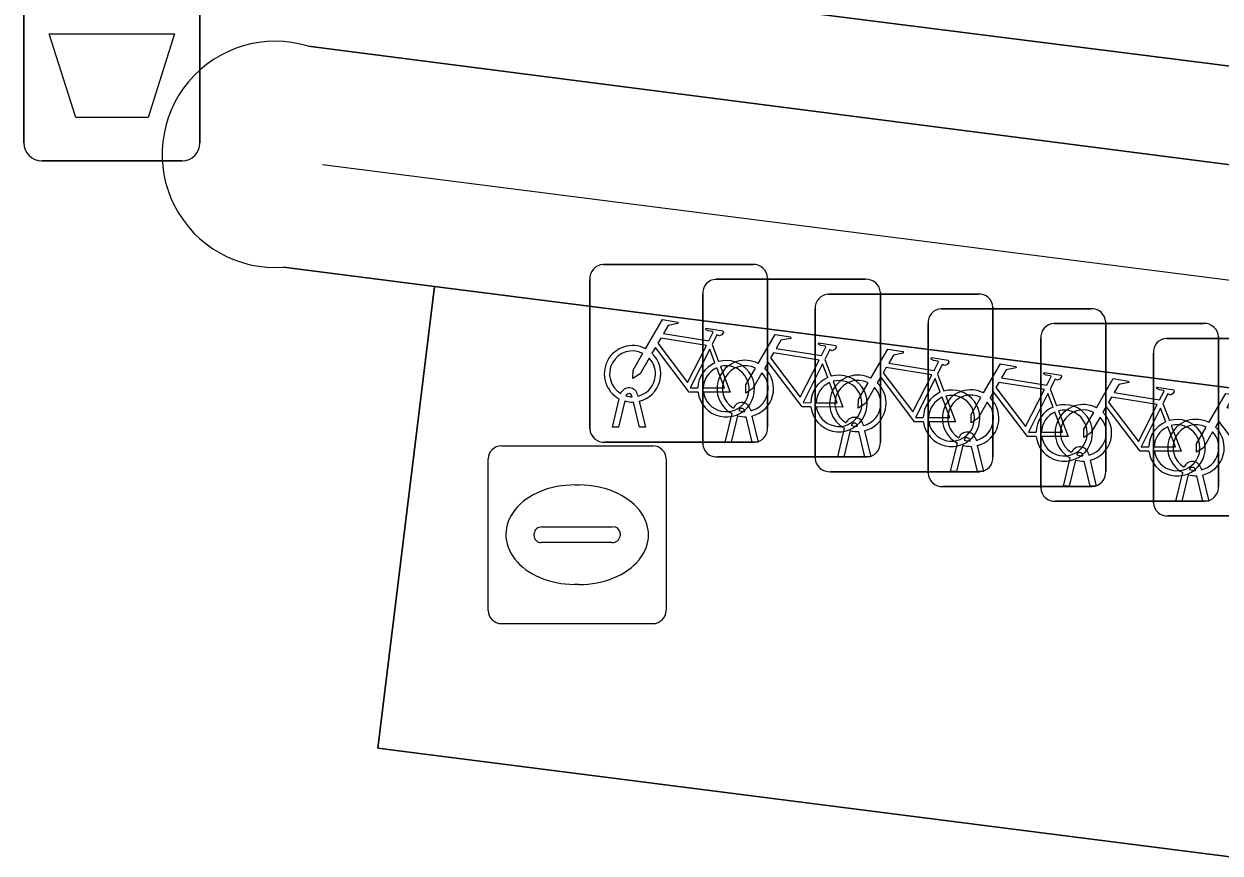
# Model space of a CAD drawing. Extents: x 160663 to 161506, y 382245 to 383291.
# Drawn here: x 160868.7 to 160875.43, y 383230.2 to 383234.86 of the extents above; entities that cross this region are included whole.
import ezdxf

# ---------------------------------------------------------------- set-up
doc = ezdxf.new("R2010")
doc.units = 0
for name, color, linetype in [('IMGEO_Afvalbak', 7, 'Continuous'), ('IMGEO_Fietsenrek', 7, 'Continuous'), ('IMGEO_Groenvoorziening', 7, 'Continuous'), ('IMGEO_Haag', 7, 'Continuous'), ('IMGEO_Hek', 7, 'Continuous'), ('IMGEO_Kolk', 7, 'Continuous'), ('IMGEO_Parkeervlak_open', 7, 'Continuous'), ('IMGEO_Voetgangersgebied_open', 7, 'Continuous')]:
    doc.layers.add(name, color=color, linetype=linetype)

msp = doc.modelspace()

# ---------------------------------------------------------------- linework, layer by layer
at = {"layer": 'IMGEO_Afvalbak'}
for p, q in [((160868.7001, 383234.1905), (160868.7001, 383234.9895)), ((160868.7001, 383234.9895), (160868.7001, 383234.1905)), ((160869.6899, 383234.9895), (160869.6899, 383234.1905)), ((160869.6899, 383234.1905), (160869.6899, 383234.9895)), ((160869.5899, 383234.0905), (160868.8001, 383234.0905)), ((160868.8001, 383234.0905), (160869.5899, 383234.0905))]:
    msp.add_line(p, q, dxfattribs=at)
msp.add_lwpolyline([(160868.8428, 383234.8044), (160869.5472, 383234.8044), (160869.3984, 383234.3335), (160868.9916, 383234.3335), (160868.8428, 383234.8044)], dxfattribs=at)
for centre, start, end in [((160868.8001, 383234.1905), 180, 270), ((160868.8001, 383234.1905), 180, 270), ((160869.5899, 383234.1905), 270, 0), ((160869.5899, 383234.1905), 270, 0)]:
    msp.add_arc(centre, 0.1, start, end, dxfattribs=at)
at = {"layer": 'IMGEO_Fietsenrek'}
for p, q in [((160871.9569, 383233.5065), (160872.7978, 383233.5065)), ((160872.7978, 383233.5065), (160871.9569, 383233.5065)), ((160871.8825, 383232.5819), (160871.8825, 383233.4228)), ((160871.8825, 383233.4228), (160871.8825, 383232.5819)), ((160872.5909, 383233.4235), (160873.4318, 383233.4235)), ((160873.4318, 383233.4235), (160872.5909, 383233.4235)), ((160872.8815, 383233.4321), (160872.8815, 383232.5912)), ((160872.8815, 383232.5912), (160872.8815, 383233.4321)), ((160872.5165, 383232.4989), (160872.5165, 383233.3398)), ((160872.5165, 383233.3398), (160872.5165, 383232.4989)), ((160873.2239, 383233.3405), (160874.0648, 383233.3405)), ((160874.0648, 383233.3405), (160873.2239, 383233.3405)), ((160873.5155, 383233.3491), (160873.5155, 383232.5082)), ((160873.5155, 383232.5082), (160873.5155, 383233.3491)), ((160873.1495, 383232.4159), (160873.1495, 383233.2568)), ((160873.1495, 383233.2568), (160873.1495, 383232.4159)), ((160873.8579, 383233.2575), (160874.6988, 383233.2575)), ((160874.6988, 383233.2575), (160873.8579, 383233.2575)), ((160874.1485, 383233.2661), (160874.1485, 383232.4252)), ((160874.1485, 383232.4252), (160874.1485, 383233.2661)), ((160873.7835, 383232.3329), (160873.7835, 383233.1738)), ((160873.7835, 383233.1738), (160873.7835, 383232.3329)), ((160874.4919, 383233.1745), (160875.3328, 383233.1745)), ((160875.3328, 383233.1745), (160874.4919, 383233.1745)), ((160874.7825, 383233.1831), (160874.7825, 383232.3422)), ((160874.7825, 383232.3422), (160874.7825, 383233.1831)), ((160875.4165, 383233.1001), (160875.4165, 383232.2592)), ((160875.4165, 383232.2592), (160875.4165, 383233.1001)), ((160872.5692, 383233.0562), (160872.6055, 383232.961)), ((160874.4175, 383232.2499), (160874.4175, 383233.0908)), ((160874.4175, 383233.0908), (160874.4175, 383232.2499)), ((160875.1249, 383233.0915), (160875.9658, 383233.0915)), ((160875.9658, 383233.0915), (160875.1249, 383233.0915)), ((160873.2032, 383232.9732), (160873.2395, 383232.878)), ((160875.0505, 383232.1669), (160875.0505, 383233.0078)), ((160875.0505, 383233.0078), (160875.0505, 383232.1669)), ((160873.8362, 383232.8902), (160873.8725, 383232.795)), ((160872.1199, 383232.7629), (160872.1189, 383232.7672)), ((160872.1506, 383232.7744), (160872.1524, 383232.7665)), ((160874.4702, 383232.8072), (160874.5065, 383232.712)), ((160872.0095, 383232.5913), (160872.0478, 383232.7513)), ((160872.0782, 383232.7391), (160872.0429, 383232.5913)), ((160872.161, 383232.5913), (160872.1271, 383232.733)), ((160872.1594, 383232.7373), (160872.1944, 383232.5913)), ((160875.1042, 383232.7242), (160875.1405, 383232.629)), ((160872.6435, 383232.5083), (160872.6818, 383232.6683)), ((160872.7122, 383232.6561), (160872.6769, 383232.5083)), ((160872.7539, 383232.6799), (160872.7529, 383232.6842)), ((160872.795, 383232.5083), (160872.7611, 383232.65)), ((160872.7846, 383232.6914), (160872.7864, 383232.6835)), ((160872.7934, 383232.6543), (160872.8284, 383232.5083)), ((160872.0429, 383232.5913), (160872.0095, 383232.5913)), ((160872.1944, 383232.5913), (160872.161, 383232.5913)), ((160873.2765, 383232.4253), (160873.3148, 383232.5853)), ((160873.3452, 383232.5731), (160873.3099, 383232.4253)), ((160873.3869, 383232.5969), (160873.3859, 383232.6012)), ((160873.428, 383232.4253), (160873.3941, 383232.567)), ((160873.4176, 383232.6084), (160873.4194, 383232.6005)), ((160873.4264, 383232.5713), (160873.4614, 383232.4253)), ((160872.8071, 383232.5075), (160871.9662, 383232.5075)), ((160871.9662, 383232.5075), (160872.8071, 383232.5075)), ((160872.6769, 383232.5083), (160872.6435, 383232.5083)), ((160872.8284, 383232.5083), (160872.795, 383232.5083)), ((160873.9105, 383232.3423), (160873.9488, 383232.5023)), ((160874.0209, 383232.5139), (160874.0199, 383232.5182)), ((160874.0516, 383232.5254), (160874.0534, 383232.5175)), ((160873.4411, 383232.4245), (160872.6002, 383232.4245)), ((160872.6002, 383232.4245), (160873.4411, 383232.4245)), ((160873.3099, 383232.4253), (160873.2765, 383232.4253)), ((160873.4614, 383232.4253), (160873.428, 383232.4253)), ((160873.9792, 383232.4901), (160873.9439, 383232.3423)), ((160874.062, 383232.3423), (160874.0281, 383232.484)), ((160874.0604, 383232.4883), (160874.0954, 383232.3423)), ((160874.6549, 383232.4309), (160874.6539, 383232.4352)), ((160874.6856, 383232.4424), (160874.6874, 383232.4345)), ((160874.5445, 383232.2593), (160874.5828, 383232.4193)), ((160874.6132, 383232.4071), (160874.5779, 383232.2593)), ((160874.696, 383232.2593), (160874.6621, 383232.401)), ((160874.6944, 383232.4053), (160874.7294, 383232.2593)), ((160875.3186, 383232.3594), (160875.3204, 383232.3515)), ((160874.0741, 383232.3415), (160873.2332, 383232.3415)), ((160873.2332, 383232.3415), (160874.0741, 383232.3415)), ((160873.9439, 383232.3423), (160873.9105, 383232.3423)), ((160874.0954, 383232.3423), (160874.062, 383232.3423)), ((160875.1775, 383232.1763), (160875.2158, 383232.3363)), ((160875.2462, 383232.3241), (160875.2109, 383232.1763)), ((160875.2879, 383232.3479), (160875.2869, 383232.3522)), ((160875.329, 383232.1763), (160875.2951, 383232.318)), ((160875.3274, 383232.3223), (160875.3624, 383232.1763)), ((160874.7081, 383232.2585), (160873.8672, 383232.2585)), ((160873.8672, 383232.2585), (160874.7081, 383232.2585)), ((160874.5779, 383232.2593), (160874.5445, 383232.2593)), ((160874.7294, 383232.2593), (160874.696, 383232.2593)), ((160875.3421, 383232.1755), (160874.5012, 383232.1755)), ((160874.5012, 383232.1755), (160875.3421, 383232.1755)), ((160875.2109, 383232.1763), (160875.1775, 383232.1763)), ((160875.3624, 383232.1763), (160875.329, 383232.1763)), ((160875.9751, 383232.0925), (160875.1342, 383232.0925)), ((160875.1342, 383232.0925), (160875.9751, 383232.0925))]:
    msp.add_line(p, q, dxfattribs=at)
for points in [[(160872.1951, 383233.0332), (160872.2898, 383233.1967), (160872.376, 383233.1829), (160872.3777, 383233.1742), (160872.3216, 383233.1633), (160872.2954, 383233.118), (160872.5506, 383233.0772)], [(160872.5506, 383233.0772), (160872.5756, 383233.126), (160872.5705, 383233.13), (160872.5473, 383233.1337), (160872.5346, 383233.1412), (160872.5336, 383233.1443), (160872.5358, 383233.1489), (160872.6306, 383233.1338), (160872.6329, 383233.1235), (160872.6235, 383233.1111), (160872.6111, 383233.1047), (160872.5966, 383233.1109), (160872.5692, 383233.0562)], [(160872.8291, 383232.9502), (160872.9238, 383233.1137), (160873.01, 383233.0999), (160873.0117, 383233.0912), (160872.9556, 383233.0803), (160872.9294, 383233.035), (160873.1846, 383232.9942)], [(160872.4908, 383232.7885), (160872.4411, 383232.7886), (160872.2504, 383233.0403), (160872.2314, 383233.0075)], [(160872.5377, 383233.052), (160872.2809, 383233.093), (160872.2642, 383233.0642), (160872.4312, 383232.8439), (160872.5377, 383233.052)], [(160872.5857, 383232.954), (160872.5564, 383233.0308), (160872.447, 383232.8127), (160872.4897, 383232.8126)], [(160873.1846, 383232.9942), (160873.2096, 383233.043), (160873.2045, 383233.047), (160873.1813, 383233.0507), (160873.1686, 383233.0582), (160873.1676, 383233.0613), (160873.1698, 383233.0659), (160873.2646, 383233.0508), (160873.2669, 383233.0405), (160873.2575, 383233.0281), (160873.2451, 383233.0217), (160873.2306, 383233.0279), (160873.2032, 383232.9732)], [(160873.4621, 383232.8672), (160873.5568, 383233.0307), (160873.643, 383233.0169), (160873.6447, 383233.0082), (160873.5886, 383232.9973), (160873.5624, 383232.952), (160873.8176, 383232.9112)], [(160872.2158, 383232.9807), (160872.1642, 383232.8915), (160872.1243, 383232.8655), (160872.1255, 383232.913), (160872.18, 383233.0072)], [(160873.1717, 383232.969), (160872.9149, 383233.01), (160872.8982, 383232.9812), (160873.0652, 383232.7609), (160873.1717, 383232.969)], [(160873.8176, 383232.9112), (160873.8426, 383232.96), (160873.8375, 383232.964), (160873.8143, 383232.9677), (160873.8016, 383232.9752), (160873.8006, 383232.9783), (160873.8028, 383232.9829), (160873.8976, 383232.9678), (160873.8999, 383232.9575), (160873.8905, 383232.9451), (160873.8781, 383232.9387), (160873.8636, 383232.9449), (160873.8362, 383232.8902)], [(160872.5197, 383232.8125), (160872.6396, 383232.8123), (160872.5964, 383232.9259)], [(160872.6162, 383232.9328), (160872.6712, 383232.7882), (160872.5211, 383232.7885)], [(160872.8498, 383232.8977), (160872.7982, 383232.8085), (160872.7583, 383232.7825), (160872.7595, 383232.83), (160872.814, 383232.9242)], [(160873.1248, 383232.7055), (160873.0751, 383232.7056), (160872.8844, 383232.9573), (160872.8654, 383232.9245)], [(160873.2197, 383232.871), (160873.1904, 383232.9478), (160873.081, 383232.7297), (160873.1237, 383232.7296)], [(160873.8047, 383232.886), (160873.5479, 383232.927), (160873.5312, 383232.8982), (160873.6982, 383232.6779), (160873.8047, 383232.886)], [(160874.0961, 383232.7842), (160874.1908, 383232.9477), (160874.277, 383232.9339), (160874.2787, 383232.9252), (160874.2226, 383232.9143), (160874.1964, 383232.869), (160874.4516, 383232.8282)], [(160874.4516, 383232.8282), (160874.4766, 383232.877), (160874.4715, 383232.881), (160874.4483, 383232.8847), (160874.4356, 383232.8922), (160874.4346, 383232.8953), (160874.4368, 383232.8999), (160874.5316, 383232.8848), (160874.5339, 383232.8745), (160874.5245, 383232.8621), (160874.5121, 383232.8557), (160874.4976, 383232.8619), (160874.4702, 383232.8072)], [(160873.1537, 383232.7295), (160873.2736, 383232.7293), (160873.2304, 383232.8429)], [(160873.2502, 383232.8498), (160873.3052, 383232.7052), (160873.1551, 383232.7055)], [(160873.4828, 383232.8147), (160873.4312, 383232.7255), (160873.3913, 383232.6995), (160873.3925, 383232.747), (160873.447, 383232.8412)], [(160873.7578, 383232.6225), (160873.7081, 383232.6226), (160873.5174, 383232.8743), (160873.4984, 383232.8415)], [(160873.8527, 383232.788), (160873.8234, 383232.8648), (160873.714, 383232.6467), (160873.7567, 383232.6466)], [(160874.4387, 383232.803), (160874.1819, 383232.844), (160874.1652, 383232.8152), (160874.3322, 383232.5949), (160874.4387, 383232.803)], [(160874.7301, 383232.7012), (160874.8248, 383232.8647), (160874.911, 383232.8509), (160874.9127, 383232.8422), (160874.8566, 383232.8313), (160874.8304, 383232.786), (160875.0856, 383232.7452)], [(160873.8832, 383232.7668), (160873.9382, 383232.6222), (160873.7881, 383232.6225)], [(160874.3918, 383232.5395), (160874.3421, 383232.5396), (160874.1514, 383232.7913), (160874.1324, 383232.7585)], [(160874.4867, 383232.705), (160874.4574, 383232.7818), (160874.348, 383232.5637), (160874.3907, 383232.5636)], [(160875.0727, 383232.72), (160874.8159, 383232.761), (160874.7992, 383232.7322), (160874.9662, 383232.5119), (160875.0727, 383232.72)], [(160875.0856, 383232.7452), (160875.1106, 383232.794), (160875.1055, 383232.798), (160875.0823, 383232.8017), (160875.0696, 383232.8092), (160875.0686, 383232.8123), (160875.0708, 383232.8169), (160875.1656, 383232.8018), (160875.1679, 383232.7915), (160875.1585, 383232.7791), (160875.1461, 383232.7727), (160875.1316, 383232.7789), (160875.1042, 383232.7242)], [(160875.3631, 383232.6182), (160875.4578, 383232.7817), (160875.544, 383232.7679), (160875.5457, 383232.7592), (160875.4896, 383232.7483), (160875.4634, 383232.703), (160875.7186, 383232.6622)], [(160873.7867, 383232.6465), (160873.9066, 383232.6463), (160873.8634, 383232.7599)], [(160874.1168, 383232.7317), (160874.0652, 383232.6425), (160874.0253, 383232.6165), (160874.0265, 383232.664), (160874.081, 383232.7582)], [(160875.0258, 383232.4565), (160874.9761, 383232.4566), (160874.7854, 383232.7083), (160874.7664, 383232.6755)], [(160875.1207, 383232.622), (160875.0914, 383232.6988), (160874.982, 383232.4807), (160875.0247, 383232.4806)], [(160874.4207, 383232.5635), (160874.5406, 383232.5633), (160874.4974, 383232.6769)], [(160874.5172, 383232.6838), (160874.5722, 383232.5392), (160874.4221, 383232.5395)], [(160874.7508, 383232.6487), (160874.6992, 383232.5595), (160874.6593, 383232.5335), (160874.6605, 383232.581), (160874.715, 383232.6752)], [(160875.0547, 383232.4805), (160875.1746, 383232.4803), (160875.1314, 383232.5939)], [(160875.1512, 383232.6008), (160875.2062, 383232.4562), (160875.0561, 383232.4565)], [(160875.3838, 383232.5657), (160875.3322, 383232.4765), (160875.2923, 383232.4505), (160875.2935, 383232.498), (160875.348, 383232.5922)], [(160875.6588, 383232.3735), (160875.6091, 383232.3736), (160875.4184, 383232.6253), (160875.3994, 383232.5925)]]:
    msp.add_lwpolyline(points, dxfattribs=at)
for centre, radius, start, end in [((160871.9602, 383233.4286), 0.0779, 92.4484, 184.28452), ((160871.9602, 383233.4286), 0.0779, 92.4484, 184.28452), ((160872.8036, 383233.4288), 0.0779, 2.4484, 94.28452), ((160872.8036, 383233.4288), 0.0779, 2.4484, 94.28452), ((160872.5942, 383233.3456), 0.0779, 92.4484, 184.28452), ((160872.5942, 383233.3456), 0.0779, 92.4484, 184.28452), ((160873.4376, 383233.3458), 0.0779, 2.4484, 94.28452), ((160873.4376, 383233.3458), 0.0779, 2.4484, 94.28452), ((160873.2272, 383233.2626), 0.0779, 92.4484, 184.28452), ((160873.2272, 383233.2626), 0.0779, 92.4484, 184.28452), ((160874.0706, 383233.2628), 0.0779, 2.4484, 94.28452), ((160874.0706, 383233.2628), 0.0779, 2.4484, 94.28452), ((160873.8612, 383233.1796), 0.0779, 92.4484, 184.28452), ((160873.8612, 383233.1796), 0.0779, 92.4484, 184.28452), ((160874.7046, 383233.1798), 0.0779, 2.4484, 94.28452), ((160874.7046, 383233.1798), 0.0779, 2.4484, 94.28452), ((160874.4952, 383233.0966), 0.0779, 92.4484, 184.28452), ((160874.4952, 383233.0966), 0.0779, 92.4484, 184.28452), ((160875.3386, 383233.0968), 0.0779, 2.4484, 94.28452), ((160875.3386, 383233.0968), 0.0779, 2.4484, 94.28452), ((160872.1221, 383232.8919), 0.159, 62.67661, 242.13685), ((160875.1282, 383233.0136), 0.0779, 92.4484, 184.28452), ((160875.1282, 383233.0136), 0.0779, 92.4484, 184.28452), ((160872.1221, 383232.8919), 0.129, 63.31916, 238.90302), ((160872.1221, 383232.8919), 0.129, 283.60429, 43.43025), ((160872.1221, 383232.8919), 0.159, 283.5766, 46.60424), ((160872.6487, 383232.8079), 0.159, 187.0065, 105.77075), ((160872.7561, 383232.8089), 0.159, 62.67661, 242.13685), ((160872.6487, 383232.8079), 0.159, 113.3408, 178.32165), ((160872.6487, 383232.8079), 0.129, 113.92302, 177.95563), ((160872.6487, 383232.8079), 0.129, 188.67146, 104.58832), ((160872.7561, 383232.8089), 0.129, 63.31916, 238.90302), ((160872.7561, 383232.8089), 0.129, 283.60429, 43.43025), ((160872.7561, 383232.8089), 0.159, 283.5766, 46.60424), ((160873.2827, 383232.7249), 0.159, 113.3408, 178.32165), ((160873.2827, 383232.7249), 0.159, 187.0065, 105.77075), ((160873.2827, 383232.7249), 0.129, 113.92302, 177.95563), ((160873.2827, 383232.7249), 0.129, 188.67146, 104.58832), ((160873.3891, 383232.7259), 0.159, 62.67661, 242.13685), ((160873.3891, 383232.7259), 0.129, 63.31916, 238.90302), ((160873.3891, 383232.7259), 0.159, 283.5766, 46.60424), ((160872.1019, 383232.7633), 0.0499, 12.8025, 158.69338), ((160872.1019, 383232.7633), 0.0174, 12.8025, 163.45023), ((160872.1221, 383232.8919), 0.129, 253.41502, 269.02044), ((160873.3891, 383232.7259), 0.129, 283.60429, 43.43025), ((160873.9157, 383232.6419), 0.159, 113.3408, 178.32165), ((160873.9157, 383232.6419), 0.159, 187.0065, 105.77075), ((160873.9157, 383232.6419), 0.129, 188.67146, 104.58832), ((160874.0231, 383232.6429), 0.159, 62.67661, 242.13685), ((160874.0231, 383232.6429), 0.129, 63.31916, 238.90302), ((160872.1221, 383232.8919), 0.159, 253.99666, 271.78671), ((160872.7359, 383232.6803), 0.0499, 12.8025, 158.69338), ((160872.7359, 383232.6803), 0.0174, 12.8025, 163.45023), ((160873.9157, 383232.6419), 0.129, 113.92302, 177.95563), ((160874.0231, 383232.6429), 0.129, 283.60429, 43.43025), ((160874.0231, 383232.6429), 0.159, 283.5766, 46.60424), ((160874.5497, 383232.5589), 0.159, 113.3408, 178.32165), ((160874.5497, 383232.5589), 0.159, 187.0065, 105.77075), ((160874.6571, 383232.5599), 0.159, 62.67661, 242.13685), ((160872.7561, 383232.8089), 0.159, 253.99666, 271.78671), ((160872.7561, 383232.8089), 0.129, 253.41502, 269.02044), ((160873.3689, 383232.5973), 0.0499, 12.8025, 158.69338), ((160874.5497, 383232.5589), 0.129, 113.92302, 177.95563), ((160874.5497, 383232.5589), 0.129, 188.67146, 104.58832), ((160874.6571, 383232.5599), 0.129, 63.31916, 238.90302), ((160874.6571, 383232.5599), 0.129, 283.60429, 43.43025), ((160874.6571, 383232.5599), 0.159, 283.5766, 46.60424), ((160875.1837, 383232.4759), 0.159, 187.0065, 105.77075), ((160875.2901, 383232.4769), 0.159, 62.67661, 242.13685), ((160871.9604, 383232.5852), 0.0779, 182.4484, 274.28452), ((160871.9604, 383232.5852), 0.0779, 182.4484, 274.28452), ((160872.8038, 383232.5854), 0.0779, 272.4484, 4.28452), ((160872.8038, 383232.5854), 0.0779, 272.4484, 4.28452), ((160873.3891, 383232.7259), 0.159, 253.99666, 271.78671), ((160873.3689, 383232.5973), 0.0174, 12.8025, 163.45023), ((160873.3891, 383232.7259), 0.129, 253.41502, 269.02044), ((160874.0029, 383232.5143), 0.0499, 12.8025, 158.69338), ((160875.1837, 383232.4759), 0.159, 113.3408, 178.32165), ((160875.1837, 383232.4759), 0.129, 113.92302, 177.95563), ((160875.1837, 383232.4759), 0.129, 188.67146, 104.58832), ((160875.2901, 383232.4769), 0.129, 63.31916, 238.90302), ((160875.2901, 383232.4769), 0.129, 283.60429, 43.43025), ((160875.2901, 383232.4769), 0.159, 283.5766, 46.60424), ((160872.5944, 383232.5022), 0.0779, 182.4484, 274.28452), ((160872.5944, 383232.5022), 0.0779, 182.4484, 274.28452), ((160873.4378, 383232.5024), 0.0779, 272.4484, 4.28452), ((160873.4378, 383232.5024), 0.0779, 272.4484, 4.28452), ((160874.0029, 383232.5143), 0.0174, 12.8025, 163.45023), ((160874.0231, 383232.6429), 0.129, 253.41502, 269.02044), ((160874.0231, 383232.6429), 0.159, 253.99666, 271.78671), ((160874.0708, 383232.4194), 0.0779, 272.4484, 4.28452), ((160874.0708, 383232.4194), 0.0779, 272.4484, 4.28452), ((160874.6369, 383232.4313), 0.0499, 12.8025, 158.69338), ((160874.6369, 383232.4313), 0.0174, 12.8025, 163.45023), ((160874.6571, 383232.5599), 0.129, 253.41502, 269.02044), ((160873.2274, 383232.4192), 0.0779, 182.4484, 274.28452), ((160873.2274, 383232.4192), 0.0779, 182.4484, 274.28452), ((160874.6571, 383232.5599), 0.159, 253.99666, 271.78671), ((160875.2699, 383232.3483), 0.0499, 12.8025, 158.69338), ((160875.2699, 383232.3483), 0.0174, 12.8025, 163.45023), ((160873.8614, 383232.3362), 0.0779, 182.4484, 274.28452), ((160873.8614, 383232.3362), 0.0779, 182.4484, 274.28452), ((160874.7048, 383232.3364), 0.0779, 272.4484, 4.28452), ((160874.7048, 383232.3364), 0.0779, 272.4484, 4.28452), ((160875.2901, 383232.4769), 0.159, 253.99666, 271.78671), ((160875.2901, 383232.4769), 0.129, 253.41502, 269.02044), ((160874.4954, 383232.2532), 0.0779, 182.4484, 274.28452), ((160874.4954, 383232.2532), 0.0779, 182.4484, 274.28452), ((160875.3388, 383232.2534), 0.0779, 272.4484, 4.28452), ((160875.3388, 383232.2534), 0.0779, 272.4484, 4.28452), ((160875.1284, 383232.1702), 0.0779, 182.4484, 274.28452), ((160875.1284, 383232.1702), 0.0779, 182.4484, 274.28452)]:
    msp.add_arc(centre, radius, start, end, dxfattribs=at)
at = {"layer": 'IMGEO_Groenvoorziening'}
for points in [[(160894.83, 383231.577), (160870.299, 383234.735)], [(160870.16, 383233.492), (160871.009, 383233.384), (160885.381, 383231.552), (160894.729, 383230.36)]]:
    msp.add_lwpolyline(points, dxfattribs=at)
msp.add_arc((160870.1133, 383234.1265), 0.6362, 73.02857, 274.21011, dxfattribs=at)
at = {"layer": 'IMGEO_Haag'}
for points in [[(160894.83, 383231.577), (160870.299, 383234.735)], [(160870.16, 383233.492), (160871.009, 383233.384), (160885.381, 383231.552), (160894.729, 383230.36)]]:
    msp.add_lwpolyline(points, dxfattribs=at)
msp.add_arc((160870.1133, 383234.1265), 0.6362, 73.02857, 274.21011, dxfattribs=at)
at = {"layer": 'IMGEO_Hek'}
msp.add_lwpolyline([(160870.379, 383234.07), (160894.286, 383231.023)], dxfattribs=at)
at = {"layer": 'IMGEO_Kolk'}
for p, q in [((160871.3849, 383232.4875), (160872.2371, 383232.4875)), ((160871.3105, 383231.5609), (160871.3105, 383232.4131)), ((160872.3115, 383232.4131), (160872.3115, 383231.5609)), ((160871.7985, 383232.2667), (160871.8235, 383232.2667)), ((160871.612, 383232.0303), (160872.0099, 383232.0303)), ((160871.5689, 383231.9809), (160871.5689, 383231.9931)), ((160872.053, 383231.9931), (160872.053, 383231.9809)), ((160872.0065, 383231.9437), (160871.6086, 383231.9437)), ((160871.8205, 383231.7073), (160871.7956, 383231.7073)), ((160872.2371, 383231.4865), (160871.3849, 383231.4865))]:
    msp.add_line(p, q, dxfattribs=at)
for points in [[(160871.3849, 383232.4875), (160872.2371, 383232.4875)], [(160871.3105, 383231.5609), (160871.3105, 383232.4131)], [(160872.3115, 383232.4131), (160872.3115, 383231.5609)], [(160872.2371, 383231.4865), (160871.3849, 383231.4865)]]:
    msp.add_lwpolyline(points, dxfattribs=at)
for centre, radius, start, end in [((160871.387, 383232.411), 0.0765, 91.55205, 178.44795), ((160871.387, 383232.411), 0.0765, 91.55205, 178.44795), ((160872.235, 383232.411), 0.0765, 1.55205, 88.44795), ((160872.235, 383232.411), 0.0765, 1.55205, 88.44795), ((160871.6091, 383231.9901), 0.0403, 85.87752, 175.75265), ((160872.0144, 383231.9919), 0.0386, 1.73085, 96.63898), ((160871.6056, 383231.9802), 0.0366, 178.93798, 274.71019), ((160872.0104, 383231.9865), 0.043, 264.86636, 352.45326), ((160871.387, 383231.563), 0.0765, 181.55205, 268.44795), ((160871.387, 383231.563), 0.0765, 181.55205, 268.44795), ((160872.235, 383231.563), 0.0765, 271.55205, 358.44795), ((160872.235, 383231.563), 0.0765, 271.55205, 358.44795)]:
    msp.add_arc(centre, radius, start, end, dxfattribs=at)
for centre, major_axis, ratio, start_param, end_param in [((160871.797, 383231.987), (-0.3872, 0.002), 0.722429, 4.712389, 7.853982), ((160871.822, 383231.987), (-0.3901, 0.002), 0.717154, 1.570796, 4.712389)]:
    msp.add_ellipse(centre, major_axis=major_axis, ratio=ratio, start_param=start_param, end_param=end_param, dxfattribs=at)
at = {"layer": 'IMGEO_Parkeervlak_open'}
msp.add_lwpolyline([(160898.592, 383236.223), (160873.35, 383239.534), (160872.796, 383234.961), (160896.746, 383231.936)], dxfattribs=at)
msp.add_lwpolyline([(160871.009, 383233.384), (160870.69, 383230.787), (160885.083, 383228.95), (160885.343, 383231.216), (160885.381, 383231.552)], close=True, dxfattribs=at)
at = {"layer": 'IMGEO_Voetgangersgebied_open'}
for points in [[(160896.746, 383231.936), (160872.796, 383234.961), (160871.104, 383235.175), (160869.833, 383235.355), (160869.535, 383235.397), (160868.906, 383235.486)], [(160870.299, 383234.735), (160894.83, 383231.577)], [(160894.729, 383230.36), (160885.381, 383231.552), (160885.343, 383231.216), (160885.083, 383228.95), (160870.69, 383230.787), (160871.009, 383233.384), (160870.16, 383233.492)]]:
    msp.add_lwpolyline(points, dxfattribs=at)
msp.add_arc((160870.1133, 383234.1265), 0.6362, 73.02857, 274.21011, dxfattribs=at)

doc.saveas('drawing.dxf')
